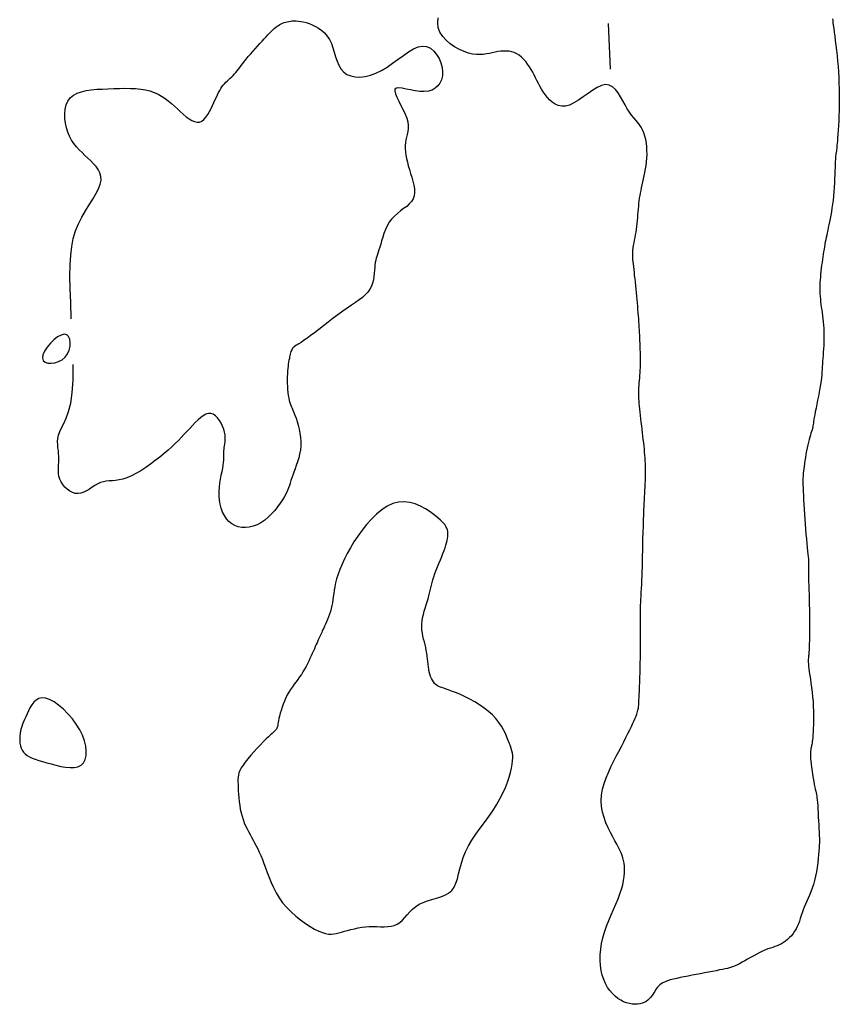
# Model space of a CAD drawing. Header units: millimetres. Extents: x 32690613 to 32693367, y 5343692 to 5344708.
# Tile 363 of 656: x 32692849 to 32692867, y 5343946 to 5343968. Entities that reach past the tile are written whole.
import ezdxf

# ---------------------------------------------------------------- set-up
doc = ezdxf.new("R2010")
doc.units = ezdxf.units.MM
doc.header["$LTSCALE"] = 20
doc.layers.add('02-DGM_HL_493.00', color=102, linetype='Continuous')

msp = doc.modelspace()

# ---------------------------------------------------------------- linework, layer by layer
at = {"layer": '02-DGM_HL_493.00', "elevation": 493, "flags": 128}
for points in [[(32692849.903, 5343961.501), (32692849.89, 5343961.853), (32692849.88, 5343962.163), (32692849.875, 5343962.436), (32692849.878, 5343962.678), (32692849.89, 5343962.892), (32692849.912, 5343963.084), (32692849.946, 5343963.259), (32692849.995, 5343963.422), (32692850.058, 5343963.577), (32692850.133, 5343963.725), (32692850.214, 5343963.865), (32692850.296, 5343963.997), (32692850.374, 5343964.121), (32692850.444, 5343964.237), (32692850.5, 5343964.345), (32692850.539, 5343964.444), (32692850.555, 5343964.535), (32692850.551, 5343964.618), (32692850.53, 5343964.695), (32692850.495, 5343964.766), (32692850.448, 5343964.833), (32692850.392, 5343964.896), (32692850.331, 5343964.957), (32692850.266, 5343965.018), (32692850.201, 5343965.078), (32692850.138, 5343965.139), (32692850.076, 5343965.202), (32692850.017, 5343965.268), (32692849.961, 5343965.339), (32692849.911, 5343965.414), (32692849.866, 5343965.496), (32692849.827, 5343965.584), (32692849.796, 5343965.68), (32692849.774, 5343965.781), (32692849.761, 5343965.885), (32692849.759, 5343965.988), (32692849.769, 5343966.088), (32692849.792, 5343966.181), (32692849.829, 5343966.265), (32692849.881, 5343966.337), (32692849.949, 5343966.395), (32692850.031, 5343966.439), (32692850.125, 5343966.472), (32692850.229, 5343966.496), (32692850.342, 5343966.513), (32692850.46, 5343966.524), (32692850.583, 5343966.531), (32692850.707, 5343966.536), (32692850.832, 5343966.541), (32692850.956, 5343966.544), (32692851.078, 5343966.546), (32692851.197, 5343966.545), (32692851.312, 5343966.539), (32692851.423, 5343966.529), (32692851.528, 5343966.512), (32692851.626, 5343966.488), (32692851.718, 5343966.457), (32692851.802, 5343966.418), (32692851.882, 5343966.374), (32692851.956, 5343966.324), (32692852.027, 5343966.27), (32692852.095, 5343966.214), (32692852.161, 5343966.155), (32692852.226, 5343966.095), (32692852.29, 5343966.035), (32692852.355, 5343965.978), (32692852.418, 5343965.925), (32692852.481, 5343965.879), (32692852.541, 5343965.842), (32692852.6, 5343965.816), (32692852.656, 5343965.804), (32692852.709, 5343965.808), (32692852.759, 5343965.829), (32692852.806, 5343965.865), (32692852.85, 5343965.914), (32692852.891, 5343965.971), (32692852.929, 5343966.036), (32692852.964, 5343966.103), (32692852.996, 5343966.171), (32692853.026, 5343966.237), (32692853.054, 5343966.298), (32692853.08, 5343966.355), (32692853.104, 5343966.406), (32692853.128, 5343966.454), (32692853.152, 5343966.498), (32692853.176, 5343966.539), (32692853.202, 5343966.577), (32692853.228, 5343966.612), (32692853.257, 5343966.646), (32692853.288, 5343966.678), (32692853.32, 5343966.708), (32692853.352, 5343966.739), (32692853.385, 5343966.769), (32692853.417, 5343966.799), (32692853.449, 5343966.829), (32692853.48, 5343966.861), (32692853.509, 5343966.894), (32692853.538, 5343966.929), (32692853.566, 5343966.966), (32692853.595, 5343967.005), (32692853.626, 5343967.047), (32692853.659, 5343967.091), (32692853.694, 5343967.138), (32692853.734, 5343967.188), (32692853.778, 5343967.241), (32692853.825, 5343967.297), (32692853.875, 5343967.354), (32692853.927, 5343967.411), (32692853.978, 5343967.468), (32692854.029, 5343967.524), (32692854.079, 5343967.578), (32692854.125, 5343967.629), (32692854.169, 5343967.675), (32692854.209, 5343967.718), (32692854.246, 5343967.757), (32692854.281, 5343967.793), (32692854.314, 5343967.825), (32692854.345, 5343967.854), (32692854.376, 5343967.88), (32692854.407, 5343967.904), (32692854.437, 5343967.924), (32692854.468, 5343967.943), (32692854.499, 5343967.959), (32692854.531, 5343967.973), (32692854.563, 5343967.985), (32692854.597, 5343967.995), (32692854.631, 5343968.004), (32692854.667, 5343968.011), (32692854.704, 5343968.017), (32692854.742, 5343968.021), (32692854.784, 5343968.023), (32692854.828, 5343968.023), (32692854.875, 5343968.019), (32692854.926, 5343968.011), (32692854.982, 5343968), (32692855.043, 5343967.984), (32692855.109, 5343967.963), (32692855.178, 5343967.936), (32692855.248, 5343967.903), (32692855.319, 5343967.863), (32692855.387, 5343967.815), (32692855.45, 5343967.758), (32692855.508, 5343967.691), (32692855.558, 5343967.615), (32692855.598, 5343967.529), (32692855.632, 5343967.435), (32692855.661, 5343967.337), (32692855.691, 5343967.238), (32692855.722, 5343967.142), (32692855.759, 5343967.052), (32692855.806, 5343966.972), (32692855.863, 5343966.904), (32692855.935, 5343966.852), (32692856.021, 5343966.816), (32692856.117, 5343966.797), (32692856.222, 5343966.793), (32692856.335, 5343966.805), (32692856.453, 5343966.833), (32692856.574, 5343966.877), (32692856.696, 5343966.937), (32692856.818, 5343967.011), (32692856.939, 5343967.095), (32692857.057, 5343967.182), (32692857.173, 5343967.268), (32692857.285, 5343967.346), (32692857.393, 5343967.41), (32692857.496, 5343967.454), (32692857.593, 5343967.472), (32692857.683, 5343967.461), (32692857.765, 5343967.423), (32692857.839, 5343967.363), (32692857.902, 5343967.286), (32692857.954, 5343967.197), (32692857.994, 5343967.101), (32692858.02, 5343967.002), (32692858.032, 5343966.905), (32692858.028, 5343966.816), (32692858.008, 5343966.734), (32692857.975, 5343966.661), (32692857.929, 5343966.599), (32692857.871, 5343966.548), (32692857.801, 5343966.509), (32692857.721, 5343966.484), (32692857.632, 5343966.473), (32692857.534, 5343966.476), (32692857.433, 5343966.49), (32692857.333, 5343966.51), (32692857.237, 5343966.53), (32692857.15, 5343966.548), (32692857.077, 5343966.557), (32692857.022, 5343966.553), (32692856.99, 5343966.531), (32692856.983, 5343966.489), (32692856.998, 5343966.428), (32692857.029, 5343966.352), (32692857.071, 5343966.265), (32692857.12, 5343966.172), (32692857.169, 5343966.076), (32692857.213, 5343965.981), (32692857.248, 5343965.891), (32692857.27, 5343965.809), (32692857.279, 5343965.734), (32692857.278, 5343965.664), (32692857.27, 5343965.6), (32692857.258, 5343965.538), (32692857.244, 5343965.478), (32692857.23, 5343965.418), (32692857.219, 5343965.356), (32692857.214, 5343965.292), (32692857.215, 5343965.225), (32692857.22, 5343965.155), (32692857.23, 5343965.082), (32692857.244, 5343965.007), (32692857.261, 5343964.93), (32692857.282, 5343964.85), (32692857.306, 5343964.767), (32692857.332, 5343964.683), (32692857.358, 5343964.597), (32692857.382, 5343964.512), (32692857.402, 5343964.428), (32692857.415, 5343964.346), (32692857.418, 5343964.268), (32692857.411, 5343964.195), (32692857.39, 5343964.128), (32692857.353, 5343964.068), (32692857.304, 5343964.013), (32692857.246, 5343963.961), (32692857.18, 5343963.911), (32692857.111, 5343963.86), (32692857.042, 5343963.806), (32692856.976, 5343963.749), (32692856.915, 5343963.684), (32692856.862, 5343963.613), (32692856.818, 5343963.535), (32692856.78, 5343963.454), (32692856.748, 5343963.37), (32692856.721, 5343963.288), (32692856.698, 5343963.208), (32692856.677, 5343963.133), (32692856.658, 5343963.066), (32692856.64, 5343963.007), (32692856.623, 5343962.955), (32692856.607, 5343962.909), (32692856.592, 5343962.866), (32692856.579, 5343962.824), (32692856.568, 5343962.781), (32692856.558, 5343962.735), (32692856.551, 5343962.683), (32692856.546, 5343962.626), (32692856.541, 5343962.562), (32692856.536, 5343962.494), (32692856.528, 5343962.424), (32692856.516, 5343962.352), (32692856.498, 5343962.281), (32692856.473, 5343962.211), (32692856.439, 5343962.145), (32692856.394, 5343962.083), (32692856.34, 5343962.025), (32692856.276, 5343961.968), (32692856.204, 5343961.912), (32692856.125, 5343961.855), (32692856.038, 5343961.795), (32692855.945, 5343961.732), (32692855.846, 5343961.663), (32692855.742, 5343961.589), (32692855.636, 5343961.51), (32692855.529, 5343961.428), (32692855.423, 5343961.347), (32692855.321, 5343961.268), (32692855.225, 5343961.194), (32692855.136, 5343961.126), (32692855.057, 5343961.068), (32692854.99, 5343961.021), (32692854.934, 5343960.983), (32692854.887, 5343960.953), (32692854.849, 5343960.93), (32692854.818, 5343960.911), (32692854.793, 5343960.895), (32692854.773, 5343960.88), (32692854.757, 5343960.865), (32692854.743, 5343960.847), (32692854.731, 5343960.828), (32692854.721, 5343960.806), (32692854.712, 5343960.782), (32692854.705, 5343960.756), (32692854.698, 5343960.728), (32692854.691, 5343960.697), (32692854.684, 5343960.664), (32692854.677, 5343960.63), (32692854.669, 5343960.592), (32692854.662, 5343960.552), (32692854.655, 5343960.509), (32692854.648, 5343960.462), (32692854.643, 5343960.411), (32692854.638, 5343960.356), (32692854.634, 5343960.296), (32692854.632, 5343960.231), (32692854.632, 5343960.162), (32692854.633, 5343960.091), (32692854.636, 5343960.02), (32692854.64, 5343959.951), (32692854.646, 5343959.883), (32692854.654, 5343959.82), (32692854.664, 5343959.763), (32692854.675, 5343959.713), (32692854.688, 5343959.667), (32692854.703, 5343959.625), (32692854.719, 5343959.584), (32692854.737, 5343959.543), (32692854.757, 5343959.498), (32692854.778, 5343959.448), (32692854.8, 5343959.39), (32692854.824, 5343959.324), (32692854.848, 5343959.25), (32692854.871, 5343959.17), (32692854.892, 5343959.084), (32692854.909, 5343958.994), (32692854.921, 5343958.902), (32692854.928, 5343958.809), (32692854.927, 5343958.717), (32692854.918, 5343958.626), (32692854.903, 5343958.537), (32692854.882, 5343958.451), (32692854.857, 5343958.368), (32692854.83, 5343958.289), (32692854.803, 5343958.213), (32692854.776, 5343958.142), (32692854.752, 5343958.076), (32692854.731, 5343958.015), (32692854.713, 5343957.958), (32692854.695, 5343957.903), (32692854.677, 5343957.849), (32692854.657, 5343957.794), (32692854.634, 5343957.737), (32692854.605, 5343957.677), (32692854.57, 5343957.61), (32692854.527, 5343957.538), (32692854.476, 5343957.461), (32692854.419, 5343957.382), (32692854.356, 5343957.303), (32692854.288, 5343957.227), (32692854.214, 5343957.155), (32692854.137, 5343957.09), (32692854.056, 5343957.034), (32692853.972, 5343956.99), (32692853.887, 5343956.957), (32692853.801, 5343956.937), (32692853.717, 5343956.927), (32692853.635, 5343956.93), (32692853.556, 5343956.945), (32692853.482, 5343956.971), (32692853.415, 5343957.009), (32692853.354, 5343957.06), (32692853.301, 5343957.12), (32692853.255, 5343957.19), (32692853.217, 5343957.267), (32692853.186, 5343957.351), (32692853.163, 5343957.439), (32692853.148, 5343957.531), (32692853.14, 5343957.624), (32692853.14, 5343957.718), (32692853.147, 5343957.811), (32692853.158, 5343957.902), (32692853.172, 5343957.99), (32692853.188, 5343958.075), (32692853.204, 5343958.154), (32692853.219, 5343958.228), (32692853.231, 5343958.295), (32692853.239, 5343958.354), (32692853.243, 5343958.406), (32692853.245, 5343958.453), (32692853.246, 5343958.495), (32692853.245, 5343958.534), (32692853.245, 5343958.571), (32692853.245, 5343958.607), (32692853.248, 5343958.643), (32692853.253, 5343958.68), (32692853.259, 5343958.72), (32692853.266, 5343958.761), (32692853.272, 5343958.805), (32692853.275, 5343958.853), (32692853.275, 5343958.904), (32692853.27, 5343958.959), (32692853.258, 5343959.019), (32692853.24, 5343959.083), (32692853.214, 5343959.149), (32692853.183, 5343959.214), (32692853.146, 5343959.275), (32692853.105, 5343959.329), (32692853.059, 5343959.374), (32692853.01, 5343959.407), (32692852.959, 5343959.424), (32692852.905, 5343959.424), (32692852.85, 5343959.407), (32692852.794, 5343959.377), (32692852.736, 5343959.335), (32692852.678, 5343959.285), (32692852.619, 5343959.227), (32692852.559, 5343959.165), (32692852.499, 5343959.1), (32692852.439, 5343959.035), (32692852.378, 5343958.97), (32692852.315, 5343958.904), (32692852.249, 5343958.837), (32692852.179, 5343958.768), (32692852.104, 5343958.698), (32692852.024, 5343958.625), (32692851.937, 5343958.55), (32692851.842, 5343958.472), (32692851.742, 5343958.394), (32692851.638, 5343958.317), (32692851.532, 5343958.242), (32692851.425, 5343958.173), (32692851.32, 5343958.112), (32692851.219, 5343958.059), (32692851.123, 5343958.018), (32692851.034, 5343957.989), (32692850.952, 5343957.971), (32692850.875, 5343957.96), (32692850.803, 5343957.953), (32692850.734, 5343957.948), (32692850.669, 5343957.942), (32692850.606, 5343957.93), (32692850.544, 5343957.912), (32692850.482, 5343957.884), (32692850.421, 5343957.849), (32692850.36, 5343957.81), (32692850.299, 5343957.77), (32692850.238, 5343957.733), (32692850.177, 5343957.702), (32692850.115, 5343957.68), (32692850.053, 5343957.67), (32692849.99, 5343957.675), (32692849.929, 5343957.694), (32692849.869, 5343957.725), (32692849.813, 5343957.765), (32692849.762, 5343957.814), (32692849.717, 5343957.868), (32692849.679, 5343957.927), (32692849.651, 5343957.988), (32692849.633, 5343958.05), (32692849.623, 5343958.112), (32692849.62, 5343958.175), (32692849.621, 5343958.237), (32692849.624, 5343958.3), (32692849.629, 5343958.363), (32692849.632, 5343958.425), (32692849.632, 5343958.488), (32692849.627, 5343958.55), (32692849.62, 5343958.613), (32692849.612, 5343958.677), (32692849.606, 5343958.742), (32692849.605, 5343958.81), (32692849.611, 5343958.88), (32692849.625, 5343958.953), (32692849.652, 5343959.031), (32692849.692, 5343959.114), (32692849.741, 5343959.209), (32692849.793, 5343959.326), (32692849.845, 5343959.471), (32692849.891, 5343959.653), (32692849.926, 5343959.88), (32692849.945, 5343960.16), (32692849.942, 5343960.501)], [(32692866.568, 5343968.071), (32692866.572, 5343968.029), (32692866.578, 5343967.982), (32692866.585, 5343967.926), (32692866.594, 5343967.857), (32692866.605, 5343967.778), (32692866.617, 5343967.689), (32692866.63, 5343967.591), (32692866.643, 5343967.486), (32692866.656, 5343967.376), (32692866.668, 5343967.261), (32692866.68, 5343967.144), (32692866.689, 5343967.024), (32692866.698, 5343966.904), (32692866.705, 5343966.783), (32692866.71, 5343966.661), (32692866.714, 5343966.539), (32692866.716, 5343966.418), (32692866.717, 5343966.297), (32692866.716, 5343966.178), (32692866.714, 5343966.06), (32692866.71, 5343965.945), (32692866.705, 5343965.835), (32692866.699, 5343965.73), (32692866.693, 5343965.632), (32692866.686, 5343965.543), (32692866.68, 5343965.463), (32692866.675, 5343965.394), (32692866.67, 5343965.337), (32692866.666, 5343965.291), (32692866.663, 5343965.254), (32692866.66, 5343965.225), (32692866.658, 5343965.201), (32692866.655, 5343965.182), (32692866.653, 5343965.165), (32692866.65, 5343965.148), (32692866.647, 5343965.131), (32692866.644, 5343965.112), (32692866.641, 5343965.089), (32692866.637, 5343965.062), (32692866.634, 5343965.03), (32692866.631, 5343964.99), (32692866.628, 5343964.942), (32692866.625, 5343964.884), (32692866.623, 5343964.816), (32692866.62, 5343964.74), (32692866.618, 5343964.656), (32692866.615, 5343964.566), (32692866.611, 5343964.473), (32692866.606, 5343964.378), (32692866.599, 5343964.282), (32692866.591, 5343964.188), (32692866.581, 5343964.096), (32692866.57, 5343964.008), (32692866.557, 5343963.923), (32692866.543, 5343963.842), (32692866.529, 5343963.765), (32692866.515, 5343963.691), (32692866.501, 5343963.622), (32692866.487, 5343963.556), (32692866.474, 5343963.495), (32692866.463, 5343963.438), (32692866.451, 5343963.384), (32692866.441, 5343963.332), (32692866.431, 5343963.281), (32692866.421, 5343963.231), (32692866.411, 5343963.181), (32692866.402, 5343963.13), (32692866.393, 5343963.077), (32692866.383, 5343963.024), (32692866.374, 5343962.968), (32692866.365, 5343962.912), (32692866.356, 5343962.853), (32692866.347, 5343962.794), (32692866.339, 5343962.733), (32692866.331, 5343962.671), (32692866.323, 5343962.607), (32692866.315, 5343962.543), (32692866.308, 5343962.478), (32692866.302, 5343962.413), (32692866.297, 5343962.349), (32692866.294, 5343962.285), (32692866.291, 5343962.222), (32692866.29, 5343962.161), (32692866.291, 5343962.102), (32692866.294, 5343962.044), (32692866.298, 5343961.987), (32692866.303, 5343961.93), (32692866.309, 5343961.873), (32692866.316, 5343961.815), (32692866.323, 5343961.756), (32692866.332, 5343961.695), (32692866.34, 5343961.631), (32692866.349, 5343961.566), (32692866.357, 5343961.498), (32692866.364, 5343961.429), (32692866.371, 5343961.358), (32692866.377, 5343961.286), (32692866.38, 5343961.212), (32692866.382, 5343961.138), (32692866.382, 5343961.064), (32692866.38, 5343960.989), (32692866.377, 5343960.915), (32692866.372, 5343960.842), (32692866.367, 5343960.77), (32692866.362, 5343960.7), (32692866.357, 5343960.632), (32692866.352, 5343960.568), (32692866.348, 5343960.507), (32692866.345, 5343960.448), (32692866.341, 5343960.39), (32692866.337, 5343960.331), (32692866.332, 5343960.27), (32692866.326, 5343960.206), (32692866.317, 5343960.137), (32692866.306, 5343960.062), (32692866.292, 5343959.98), (32692866.277, 5343959.893), (32692866.259, 5343959.804), (32692866.241, 5343959.714), (32692866.224, 5343959.626), (32692866.207, 5343959.542), (32692866.191, 5343959.465), (32692866.178, 5343959.396), (32692866.168, 5343959.339), (32692866.16, 5343959.291), (32692866.154, 5343959.25), (32692866.149, 5343959.216), (32692866.145, 5343959.185), (32692866.14, 5343959.157), (32692866.135, 5343959.129), (32692866.128, 5343959.101), (32692866.12, 5343959.069), (32692866.109, 5343959.034), (32692866.097, 5343958.995), (32692866.084, 5343958.953), (32692866.07, 5343958.906), (32692866.056, 5343958.855), (32692866.041, 5343958.8), (32692866.027, 5343958.739), (32692866.013, 5343958.674), (32692866, 5343958.605), (32692865.988, 5343958.534), (32692865.976, 5343958.463), (32692865.965, 5343958.394), (32692865.956, 5343958.328), (32692865.947, 5343958.267), (32692865.94, 5343958.212), (32692865.934, 5343958.166), (32692865.929, 5343958.125), (32692865.926, 5343958.087), (32692865.923, 5343958.05), (32692865.922, 5343958.012), (32692865.921, 5343957.97), (32692865.921, 5343957.922), (32692865.922, 5343957.865), (32692865.924, 5343957.797), (32692865.926, 5343957.719), (32692865.93, 5343957.632), (32692865.934, 5343957.538), (32692865.939, 5343957.438), (32692865.945, 5343957.333), (32692865.952, 5343957.224), (32692865.959, 5343957.114), (32692865.968, 5343957.002), (32692865.978, 5343956.891), (32692865.988, 5343956.783), (32692865.998, 5343956.679), (32692866.007, 5343956.581), (32692866.016, 5343956.491), (32692866.024, 5343956.411), (32692866.031, 5343956.342), (32692866.036, 5343956.287), (32692866.04, 5343956.242), (32692866.043, 5343956.208), (32692866.044, 5343956.181), (32692866.045, 5343956.161), (32692866.045, 5343956.146), (32692866.045, 5343956.134), (32692866.044, 5343956.123), (32692866.043, 5343956.112), (32692866.042, 5343956.099), (32692866.041, 5343956.083), (32692866.04, 5343956.062), (32692866.04, 5343956.034), (32692866.04, 5343955.998), (32692866.04, 5343955.953), (32692866.042, 5343955.896), (32692866.043, 5343955.828), (32692866.046, 5343955.748), (32692866.049, 5343955.659), (32692866.052, 5343955.563), (32692866.055, 5343955.461), (32692866.057, 5343955.354), (32692866.06, 5343955.244), (32692866.062, 5343955.134), (32692866.063, 5343955.024), (32692866.064, 5343954.915), (32692866.065, 5343954.811), (32692866.064, 5343954.711), (32692866.064, 5343954.617), (32692866.063, 5343954.53), (32692866.062, 5343954.452), (32692866.06, 5343954.384), (32692866.059, 5343954.326), (32692866.057, 5343954.279), (32692866.055, 5343954.24), (32692866.053, 5343954.208), (32692866.051, 5343954.181), (32692866.049, 5343954.158), (32692866.047, 5343954.137), (32692866.045, 5343954.117), (32692866.042, 5343954.096), (32692866.04, 5343954.073), (32692866.038, 5343954.047), (32692866.038, 5343954.017), (32692866.038, 5343953.982), (32692866.041, 5343953.94), (32692866.045, 5343953.891), (32692866.052, 5343953.834), (32692866.061, 5343953.767), (32692866.072, 5343953.691), (32692866.084, 5343953.608), (32692866.097, 5343953.519), (32692866.11, 5343953.424), (32692866.122, 5343953.325), (32692866.133, 5343953.223), (32692866.142, 5343953.119), (32692866.148, 5343953.014), (32692866.152, 5343952.91), (32692866.153, 5343952.808), (32692866.153, 5343952.709), (32692866.151, 5343952.616), (32692866.148, 5343952.53), (32692866.145, 5343952.451), (32692866.14, 5343952.383), (32692866.136, 5343952.326), (32692866.131, 5343952.279), (32692866.126, 5343952.239), (32692866.121, 5343952.207), (32692866.116, 5343952.179), (32692866.111, 5343952.155), (32692866.106, 5343952.133), (32692866.102, 5343952.111), (32692866.097, 5343952.088), (32692866.093, 5343952.062), (32692866.09, 5343952.034), (32692866.087, 5343952.001), (32692866.086, 5343951.963), (32692866.087, 5343951.919), (32692866.09, 5343951.869), (32692866.095, 5343951.811), (32692866.102, 5343951.744), (32692866.111, 5343951.672), (32692866.122, 5343951.596), (32692866.133, 5343951.519), (32692866.146, 5343951.442), (32692866.158, 5343951.369), (32692866.17, 5343951.303), (32692866.182, 5343951.244), (32692866.192, 5343951.196), (32692866.201, 5343951.155), (32692866.209, 5343951.119), (32692866.216, 5343951.085), (32692866.222, 5343951.05), (32692866.228, 5343951.011), (32692866.234, 5343950.964), (32692866.239, 5343950.908), (32692866.244, 5343950.84), (32692866.249, 5343950.762), (32692866.253, 5343950.677), (32692866.258, 5343950.589), (32692866.262, 5343950.502), (32692866.266, 5343950.417), (32692866.269, 5343950.34), (32692866.273, 5343950.272), (32692866.276, 5343950.216), (32692866.278, 5343950.171), (32692866.28, 5343950.131), (32692866.281, 5343950.095), (32692866.281, 5343950.059), (32692866.281, 5343950.02), (32692866.279, 5343949.973), (32692866.275, 5343949.917), (32692866.27, 5343949.848), (32692866.264, 5343949.768), (32692866.255, 5343949.679), (32692866.245, 5343949.585), (32692866.232, 5343949.487), (32692866.216, 5343949.388), (32692866.197, 5343949.291), (32692866.176, 5343949.198), (32692866.151, 5343949.111), (32692866.123, 5343949.03), (32692866.094, 5343948.953), (32692866.064, 5343948.881), (32692866.034, 5343948.812), (32692866.004, 5343948.746), (32692865.976, 5343948.681), (32692865.95, 5343948.617), (32692865.926, 5343948.554), (32692865.905, 5343948.491), (32692865.884, 5343948.429), (32692865.864, 5343948.367), (32692865.844, 5343948.307), (32692865.822, 5343948.249), (32692865.798, 5343948.192), (32692865.77, 5343948.138), (32692865.739, 5343948.086), (32692865.705, 5343948.036), (32692865.667, 5343947.99), (32692865.627, 5343947.947), (32692865.584, 5343947.908), (32692865.54, 5343947.872), (32692865.495, 5343947.84), (32692865.449, 5343947.812), (32692865.403, 5343947.789), (32692865.357, 5343947.769), (32692865.309, 5343947.752), (32692865.26, 5343947.735), (32692865.208, 5343947.718), (32692865.155, 5343947.699), (32692865.098, 5343947.678), (32692865.039, 5343947.653), (32692864.976, 5343947.623), (32692864.91, 5343947.589), (32692864.843, 5343947.552), (32692864.776, 5343947.515), (32692864.711, 5343947.477), (32692864.648, 5343947.441), (32692864.588, 5343947.407), (32692864.534, 5343947.377), (32692864.485, 5343947.352), (32692864.44, 5343947.331), (32692864.398, 5343947.314), (32692864.357, 5343947.3), (32692864.314, 5343947.287), (32692864.268, 5343947.275), (32692864.217, 5343947.264), (32692864.159, 5343947.252), (32692864.093, 5343947.239), (32692864.019, 5343947.224), (32692863.939, 5343947.208), (32692863.854, 5343947.192), (32692863.766, 5343947.175), (32692863.676, 5343947.158), (32692863.585, 5343947.14), (32692863.494, 5343947.123), (32692863.405, 5343947.106), (32692863.319, 5343947.089), (32692863.236, 5343947.073), (32692863.157, 5343947.055), (32692863.084, 5343947.038), (32692863.016, 5343947.02), (32692862.955, 5343947.001), (32692862.902, 5343946.98), (32692862.857, 5343946.959), (32692862.819, 5343946.937), (32692862.787, 5343946.913), (32692862.76, 5343946.887), (32692862.737, 5343946.861), (32692862.716, 5343946.832), (32692862.696, 5343946.803), (32692862.677, 5343946.771), (32692862.657, 5343946.739), (32692862.635, 5343946.705), (32692862.611, 5343946.672), (32692862.585, 5343946.639), (32692862.556, 5343946.607), (32692862.524, 5343946.578), (32692862.488, 5343946.552), (32692862.447, 5343946.529), (32692862.402, 5343946.511), (32692862.352, 5343946.498), (32692862.299, 5343946.49), (32692862.242, 5343946.488), (32692862.183, 5343946.492), (32692862.122, 5343946.502), (32692862.06, 5343946.52), (32692861.996, 5343946.545), (32692861.933, 5343946.577), (32692861.87, 5343946.618), (32692861.808, 5343946.666), (32692861.75, 5343946.723), (32692861.694, 5343946.787), (32692861.644, 5343946.859), (32692861.599, 5343946.94), (32692861.56, 5343947.028), (32692861.529, 5343947.124), (32692861.506, 5343947.228), (32692861.491, 5343947.338), (32692861.483, 5343947.453), (32692861.485, 5343947.572), (32692861.495, 5343947.694), (32692861.513, 5343947.819), (32692861.541, 5343947.945), (32692861.578, 5343948.071), (32692861.622, 5343948.197), (32692861.671, 5343948.322), (32692861.723, 5343948.445), (32692861.776, 5343948.566), (32692861.827, 5343948.683), (32692861.874, 5343948.796), (32692861.915, 5343948.904), (32692861.949, 5343949.007), (32692861.975, 5343949.105), (32692861.994, 5343949.197), (32692862.007, 5343949.283), (32692862.014, 5343949.364), (32692862.015, 5343949.44), (32692862.013, 5343949.51), (32692862.006, 5343949.575), (32692861.995, 5343949.635), (32692861.981, 5343949.692), (32692861.963, 5343949.747), (32692861.941, 5343949.802), (32692861.914, 5343949.86), (32692861.882, 5343949.922), (32692861.845, 5343949.991), (32692861.803, 5343950.068), (32692861.756, 5343950.154), (32692861.706, 5343950.25), (32692861.656, 5343950.353), (32692861.608, 5343950.463), (32692861.567, 5343950.579), (32692861.533, 5343950.698), (32692861.511, 5343950.821), (32692861.503, 5343950.946), (32692861.51, 5343951.071), (32692861.532, 5343951.196), (32692861.566, 5343951.321), (32692861.61, 5343951.445), (32692861.661, 5343951.567), (32692861.717, 5343951.687), (32692861.775, 5343951.804), (32692861.834, 5343951.918), (32692861.891, 5343952.027), (32692861.946, 5343952.132), (32692861.998, 5343952.232), (32692862.046, 5343952.327), (32692862.091, 5343952.416), (32692862.132, 5343952.498), (32692862.169, 5343952.573), (32692862.2, 5343952.641), (32692862.227, 5343952.7), (32692862.249, 5343952.753), (32692862.268, 5343952.799), (32692862.282, 5343952.839), (32692862.293, 5343952.873), (32692862.302, 5343952.903), (32692862.309, 5343952.929), (32692862.314, 5343952.952), (32692862.318, 5343952.972), (32692862.322, 5343952.991), (32692862.324, 5343953.012), (32692862.326, 5343953.037), (32692862.328, 5343953.066), (32692862.33, 5343953.102), (32692862.332, 5343953.148), (32692862.335, 5343953.204), (32692862.337, 5343953.273), (32692862.341, 5343953.353), (32692862.344, 5343953.442), (32692862.348, 5343953.539), (32692862.351, 5343953.641), (32692862.354, 5343953.747), (32692862.357, 5343953.855), (32692862.36, 5343953.964), (32692862.362, 5343954.07), (32692862.364, 5343954.174), (32692862.365, 5343954.275), (32692862.366, 5343954.371), (32692862.366, 5343954.461), (32692862.367, 5343954.544), (32692862.367, 5343954.62), (32692862.367, 5343954.687), (32692862.367, 5343954.745), (32692862.367, 5343954.795), (32692862.367, 5343954.837), (32692862.367, 5343954.873), (32692862.367, 5343954.905), (32692862.367, 5343954.933), (32692862.366, 5343954.959), (32692862.366, 5343954.984), (32692862.365, 5343955.008), (32692862.365, 5343955.034), (32692862.364, 5343955.063), (32692862.364, 5343955.095), (32692862.365, 5343955.132), (32692862.366, 5343955.175), (32692862.367, 5343955.225), (32692862.37, 5343955.283), (32692862.373, 5343955.35), (32692862.377, 5343955.425), (32692862.382, 5343955.507), (32692862.387, 5343955.594), (32692862.392, 5343955.685), (32692862.396, 5343955.778), (32692862.401, 5343955.872), (32692862.404, 5343955.966), (32692862.407, 5343956.058), (32692862.409, 5343956.149), (32692862.411, 5343956.236), (32692862.412, 5343956.32), (32692862.413, 5343956.4), (32692862.414, 5343956.476), (32692862.415, 5343956.546), (32692862.416, 5343956.612), (32692862.417, 5343956.672), (32692862.419, 5343956.726), (32692862.421, 5343956.777), (32692862.423, 5343956.824), (32692862.426, 5343956.868), (32692862.428, 5343956.911), (32692862.43, 5343956.953), (32692862.431, 5343956.995), (32692862.432, 5343957.037), (32692862.434, 5343957.081), (32692862.434, 5343957.126), (32692862.435, 5343957.174), (32692862.437, 5343957.224), (32692862.438, 5343957.277), (32692862.44, 5343957.333), (32692862.442, 5343957.394), (32692862.445, 5343957.458), (32692862.449, 5343957.527), (32692862.453, 5343957.597), (32692862.457, 5343957.67), (32692862.461, 5343957.743), (32692862.465, 5343957.815), (32692862.468, 5343957.887), (32692862.471, 5343957.956), (32692862.473, 5343958.023), (32692862.475, 5343958.087), (32692862.475, 5343958.149), (32692862.475, 5343958.209), (32692862.474, 5343958.27), (32692862.473, 5343958.33), (32692862.47, 5343958.39), (32692862.466, 5343958.452), (32692862.461, 5343958.515), (32692862.456, 5343958.58), (32692862.449, 5343958.646), (32692862.442, 5343958.715), (32692862.435, 5343958.784), (32692862.426, 5343958.856), (32692862.418, 5343958.929), (32692862.409, 5343959.003), (32692862.4, 5343959.079), (32692862.391, 5343959.155), (32692862.382, 5343959.232), (32692862.373, 5343959.308), (32692862.365, 5343959.382), (32692862.357, 5343959.453), (32692862.35, 5343959.522), (32692862.344, 5343959.586), (32692862.339, 5343959.646), (32692862.335, 5343959.703), (32692862.331, 5343959.755), (32692862.329, 5343959.806), (32692862.328, 5343959.854), (32692862.328, 5343959.902), (32692862.329, 5343959.949), (32692862.331, 5343959.997), (32692862.335, 5343960.046), (32692862.339, 5343960.096), (32692862.343, 5343960.148), (32692862.348, 5343960.201), (32692862.353, 5343960.256), (32692862.357, 5343960.313), (32692862.36, 5343960.372), (32692862.363, 5343960.434), (32692862.365, 5343960.497), (32692862.365, 5343960.563), (32692862.365, 5343960.63), (32692862.364, 5343960.697), (32692862.362, 5343960.764), (32692862.36, 5343960.831), (32692862.357, 5343960.897), (32692862.355, 5343960.96), (32692862.352, 5343961.021), (32692862.35, 5343961.081), (32692862.348, 5343961.139), (32692862.345, 5343961.197), (32692862.342, 5343961.254), (32692862.339, 5343961.313), (32692862.335, 5343961.372), (32692862.331, 5343961.433), (32692862.326, 5343961.497), (32692862.321, 5343961.563), (32692862.315, 5343961.631), (32692862.309, 5343961.7), (32692862.303, 5343961.772), (32692862.296, 5343961.845), (32692862.289, 5343961.92), (32692862.282, 5343961.996), (32692862.274, 5343962.073), (32692862.267, 5343962.15), (32692862.26, 5343962.226), (32692862.252, 5343962.302), (32692862.245, 5343962.376), (32692862.237, 5343962.448), (32692862.23, 5343962.516), (32692862.223, 5343962.581), (32692862.216, 5343962.641), (32692862.21, 5343962.697), (32692862.204, 5343962.75), (32692862.2, 5343962.801), (32692862.197, 5343962.851), (32692862.196, 5343962.9), (32692862.197, 5343962.95), (32692862.2, 5343963), (32692862.206, 5343963.052), (32692862.215, 5343963.106), (32692862.225, 5343963.161), (32692862.236, 5343963.218), (32692862.247, 5343963.277), (32692862.259, 5343963.336), (32692862.27, 5343963.397), (32692862.28, 5343963.46), (32692862.288, 5343963.523), (32692862.295, 5343963.587), (32692862.301, 5343963.652), (32692862.306, 5343963.716), (32692862.31, 5343963.78), (32692862.315, 5343963.844), (32692862.319, 5343963.906), (32692862.325, 5343963.966), (32692862.331, 5343964.025), (32692862.338, 5343964.083), (32692862.346, 5343964.139), (32692862.355, 5343964.196), (32692862.365, 5343964.253), (32692862.376, 5343964.311), (32692862.388, 5343964.37), (32692862.402, 5343964.432), (32692862.417, 5343964.497), (32692862.433, 5343964.564), (32692862.448, 5343964.633), (32692862.463, 5343964.706), (32692862.477, 5343964.78), (32692862.489, 5343964.857), (32692862.499, 5343964.936), (32692862.505, 5343965.016), (32692862.508, 5343965.099), (32692862.507, 5343965.182), (32692862.502, 5343965.265), (32692862.493, 5343965.346), (32692862.479, 5343965.425), (32692862.461, 5343965.5), (32692862.439, 5343965.57), (32692862.411, 5343965.635), (32692862.379, 5343965.693), (32692862.343, 5343965.747), (32692862.303, 5343965.798), (32692862.261, 5343965.85), (32692862.216, 5343965.903), (32692862.169, 5343965.961), (32692862.122, 5343966.025), (32692862.074, 5343966.098), (32692862.026, 5343966.182), (32692861.978, 5343966.271), (32692861.927, 5343966.36), (32692861.873, 5343966.445), (32692861.815, 5343966.519), (32692861.751, 5343966.578), (32692861.68, 5343966.616), (32692861.601, 5343966.628), (32692861.513, 5343966.61), (32692861.419, 5343966.567), (32692861.319, 5343966.507), (32692861.216, 5343966.436), (32692861.111, 5343966.36), (32692861.008, 5343966.288), (32692860.908, 5343966.226), (32692860.812, 5343966.18), (32692860.723, 5343966.157), (32692860.641, 5343966.154), (32692860.565, 5343966.169), (32692860.495, 5343966.199), (32692860.432, 5343966.241), (32692860.374, 5343966.292), (32692860.322, 5343966.349), (32692860.275, 5343966.409), (32692860.233, 5343966.47), (32692860.196, 5343966.531), (32692860.162, 5343966.593), (32692860.13, 5343966.654), (32692860.099, 5343966.715), (32692860.069, 5343966.777), (32692860.038, 5343966.838), (32692860.006, 5343966.899), (32692859.971, 5343966.96), (32692859.933, 5343967.02), (32692859.893, 5343967.078), (32692859.851, 5343967.133), (32692859.806, 5343967.184), (32692859.758, 5343967.23), (32692859.708, 5343967.27), (32692859.656, 5343967.303), (32692859.602, 5343967.328), (32692859.546, 5343967.346), (32692859.488, 5343967.358), (32692859.428, 5343967.363), (32692859.368, 5343967.363), (32692859.306, 5343967.359), (32692859.244, 5343967.351), (32692859.182, 5343967.34), (32692859.12, 5343967.326), (32692859.057, 5343967.311), (32692858.992, 5343967.298), (32692858.924, 5343967.288), (32692858.851, 5343967.283), (32692858.774, 5343967.285), (32692858.69, 5343967.295), (32692858.599, 5343967.317), (32692858.501, 5343967.351), (32692858.399, 5343967.396), (32692858.296, 5343967.453), (32692858.199, 5343967.52), (32692858.11, 5343967.597), (32692858.034, 5343967.682), (32692857.975, 5343967.775), (32692857.938, 5343967.875), (32692857.925, 5343967.981), (32692857.934, 5343968.092)], [(32692861.66, 5343967.965), (32692861.699, 5343966.965)]]:
    msp.add_lwpolyline(points, dxfattribs=at)
for points in [[(32692849.75, 5343961.161), (32692849.681, 5343961.144), (32692849.603, 5343961.101), (32692849.523, 5343961.038), (32692849.445, 5343960.962), (32692849.375, 5343960.878), (32692849.318, 5343960.792), (32692849.281, 5343960.712), (32692849.27, 5343960.642), (32692849.286, 5343960.588), (32692849.328, 5343960.55), (32692849.388, 5343960.529), (32692849.462, 5343960.524), (32692849.542, 5343960.535), (32692849.625, 5343960.562), (32692849.702, 5343960.604), (32692849.769, 5343960.661), (32692849.821, 5343960.733), (32692849.857, 5343960.813), (32692849.877, 5343960.897), (32692849.882, 5343960.979), (32692849.871, 5343961.052), (32692849.845, 5343961.11), (32692849.805, 5343961.149)], [(32692857.576, 5343954.812), (32692857.582, 5343954.882), (32692857.595, 5343954.952), (32692857.611, 5343955.024), (32692857.631, 5343955.095), (32692857.652, 5343955.166), (32692857.674, 5343955.235), (32692857.696, 5343955.303), (32692857.715, 5343955.368), (32692857.732, 5343955.429), (32692857.747, 5343955.489), (32692857.761, 5343955.547), (32692857.774, 5343955.605), (32692857.788, 5343955.663), (32692857.803, 5343955.723), (32692857.82, 5343955.785), (32692857.841, 5343955.851), (32692857.865, 5343955.92), (32692857.892, 5343955.993), (32692857.922, 5343956.068), (32692857.952, 5343956.143), (32692857.983, 5343956.218), (32692858.013, 5343956.291), (32692858.041, 5343956.361), (32692858.066, 5343956.427), (32692858.088, 5343956.487), (32692858.106, 5343956.543), (32692858.121, 5343956.595), (32692858.132, 5343956.643), (32692858.14, 5343956.687), (32692858.146, 5343956.729), (32692858.148, 5343956.768), (32692858.148, 5343956.805), (32692858.145, 5343956.841), (32692858.138, 5343956.877), (32692858.126, 5343956.913), (32692858.106, 5343956.951), (32692858.078, 5343956.992), (32692858.04, 5343957.037), (32692857.99, 5343957.088), (32692857.927, 5343957.144), (32692857.85, 5343957.207), (32692857.76, 5343957.272), (32692857.659, 5343957.337), (32692857.55, 5343957.395), (32692857.434, 5343957.444), (32692857.314, 5343957.478), (32692857.19, 5343957.493), (32692857.065, 5343957.486), (32692856.942, 5343957.452), (32692856.82, 5343957.395), (32692856.701, 5343957.317), (32692856.586, 5343957.222), (32692856.475, 5343957.114), (32692856.369, 5343956.995), (32692856.27, 5343956.87), (32692856.177, 5343956.742), (32692856.092, 5343956.614), (32692856.015, 5343956.487), (32692855.946, 5343956.362), (32692855.884, 5343956.241), (32692855.83, 5343956.123), (32692855.783, 5343956.011), (32692855.745, 5343955.905), (32692855.713, 5343955.807), (32692855.689, 5343955.715), (32692855.671, 5343955.632), (32692855.658, 5343955.554), (32692855.648, 5343955.481), (32692855.639, 5343955.412), (32692855.632, 5343955.346), (32692855.623, 5343955.282), (32692855.611, 5343955.219), (32692855.596, 5343955.156), (32692855.578, 5343955.093), (32692855.558, 5343955.032), (32692855.536, 5343954.973), (32692855.513, 5343954.916), (32692855.49, 5343954.862), (32692855.468, 5343954.813), (32692855.448, 5343954.768), (32692855.43, 5343954.728), (32692855.414, 5343954.692), (32692855.399, 5343954.66), (32692855.386, 5343954.63), (32692855.373, 5343954.601), (32692855.36, 5343954.573), (32692855.347, 5343954.544), (32692855.333, 5343954.513), (32692855.318, 5343954.48), (32692855.302, 5343954.444), (32692855.284, 5343954.405), (32692855.266, 5343954.364), (32692855.246, 5343954.321), (32692855.225, 5343954.274), (32692855.203, 5343954.225), (32692855.179, 5343954.173), (32692855.155, 5343954.119), (32692855.129, 5343954.063), (32692855.102, 5343954.005), (32692855.073, 5343953.946), (32692855.042, 5343953.887), (32692855.01, 5343953.828), (32692854.976, 5343953.769), (32692854.94, 5343953.712), (32692854.902, 5343953.657), (32692854.863, 5343953.603), (32692854.823, 5343953.549), (32692854.783, 5343953.495), (32692854.743, 5343953.44), (32692854.704, 5343953.383), (32692854.666, 5343953.324), (32692854.631, 5343953.262), (32692854.599, 5343953.197), (32692854.569, 5343953.129), (32692854.542, 5343953.06), (32692854.518, 5343952.991), (32692854.496, 5343952.924), (32692854.478, 5343952.861), (32692854.462, 5343952.801), (32692854.45, 5343952.748), (32692854.44, 5343952.701), (32692854.433, 5343952.662), (32692854.427, 5343952.627), (32692854.422, 5343952.598), (32692854.417, 5343952.573), (32692854.411, 5343952.552), (32692854.405, 5343952.533), (32692854.396, 5343952.516), (32692854.385, 5343952.501), (32692854.37, 5343952.485), (32692854.352, 5343952.467), (32692854.328, 5343952.446), (32692854.298, 5343952.42), (32692854.262, 5343952.388), (32692854.219, 5343952.348), (32692854.168, 5343952.299), (32692854.109, 5343952.24), (32692854.044, 5343952.172), (32692853.975, 5343952.099), (32692853.905, 5343952.021), (32692853.836, 5343951.943), (32692853.771, 5343951.865), (32692853.712, 5343951.791), (32692853.663, 5343951.723), (32692853.624, 5343951.663), (32692853.595, 5343951.609), (32692853.575, 5343951.559), (32692853.562, 5343951.511), (32692853.554, 5343951.463), (32692853.552, 5343951.414), (32692853.552, 5343951.361), (32692853.554, 5343951.302), (32692853.557, 5343951.236), (32692853.56, 5343951.164), (32692853.565, 5343951.086), (32692853.571, 5343951.006), (32692853.579, 5343950.923), (32692853.59, 5343950.84), (32692853.603, 5343950.758), (32692853.62, 5343950.679), (32692853.641, 5343950.604), (32692853.664, 5343950.532), (32692853.691, 5343950.463), (32692853.72, 5343950.396), (32692853.751, 5343950.332), (32692853.783, 5343950.269), (32692853.816, 5343950.207), (32692853.849, 5343950.146), (32692853.883, 5343950.085), (32692853.917, 5343950.022), (32692853.951, 5343949.958), (32692853.985, 5343949.891), (32692854.019, 5343949.82), (32692854.053, 5343949.744), (32692854.087, 5343949.662), (32692854.122, 5343949.573), (32692854.157, 5343949.477), (32692854.194, 5343949.374), (32692854.234, 5343949.267), (32692854.279, 5343949.157), (32692854.33, 5343949.045), (32692854.388, 5343948.932), (32692854.454, 5343948.821), (32692854.531, 5343948.713), (32692854.619, 5343948.609), (32692854.715, 5343948.511), (32692854.817, 5343948.419), (32692854.923, 5343948.334), (32692855.029, 5343948.258), (32692855.132, 5343948.191), (32692855.23, 5343948.135), (32692855.32, 5343948.091), (32692855.4, 5343948.059), (32692855.47, 5343948.037), (32692855.534, 5343948.026), (32692855.593, 5343948.023), (32692855.65, 5343948.028), (32692855.705, 5343948.037), (32692855.761, 5343948.052), (32692855.821, 5343948.069), (32692855.885, 5343948.087), (32692855.954, 5343948.107), (32692856.027, 5343948.126), (32692856.103, 5343948.144), (32692856.182, 5343948.16), (32692856.263, 5343948.174), (32692856.345, 5343948.184), (32692856.428, 5343948.19), (32692856.511, 5343948.191), (32692856.594, 5343948.189), (32692856.675, 5343948.186), (32692856.755, 5343948.185), (32692856.831, 5343948.188), (32692856.904, 5343948.197), (32692856.973, 5343948.214), (32692857.037, 5343948.241), (32692857.096, 5343948.281), (32692857.151, 5343948.33), (32692857.205, 5343948.387), (32692857.259, 5343948.448), (32692857.315, 5343948.51), (32692857.376, 5343948.571), (32692857.444, 5343948.628), (32692857.521, 5343948.677), (32692857.607, 5343948.718), (32692857.701, 5343948.751), (32692857.799, 5343948.781), (32692857.898, 5343948.81), (32692857.994, 5343948.842), (32692858.084, 5343948.879), (32692858.164, 5343948.925), (32692858.232, 5343948.983), (32692858.284, 5343949.055), (32692858.324, 5343949.14), (32692858.357, 5343949.237), (32692858.384, 5343949.343), (32692858.412, 5343949.457), (32692858.443, 5343949.578), (32692858.482, 5343949.702), (32692858.532, 5343949.829), (32692858.597, 5343949.956), (32692858.674, 5343950.084), (32692858.76, 5343950.213), (32692858.853, 5343950.342), (32692858.947, 5343950.47), (32692859.041, 5343950.599), (32692859.132, 5343950.728), (32692859.215, 5343950.856), (32692859.288, 5343950.984), (32692859.351, 5343951.11), (32692859.406, 5343951.232), (32692859.451, 5343951.35), (32692859.488, 5343951.462), (32692859.517, 5343951.566), (32692859.54, 5343951.661), (32692859.555, 5343951.745), (32692859.565, 5343951.818), (32692859.569, 5343951.882), (32692859.568, 5343951.938), (32692859.561, 5343951.99), (32692859.551, 5343952.04), (32692859.536, 5343952.09), (32692859.518, 5343952.143), (32692859.496, 5343952.201), (32692859.471, 5343952.267), (32692859.442, 5343952.338), (32692859.408, 5343952.415), (32692859.368, 5343952.495), (32692859.321, 5343952.577), (32692859.265, 5343952.661), (32692859.2, 5343952.743), (32692859.124, 5343952.824), (32692859.037, 5343952.902), (32692858.942, 5343952.976), (32692858.84, 5343953.046), (32692858.735, 5343953.11), (32692858.629, 5343953.17), (32692858.525, 5343953.223), (32692858.426, 5343953.269), (32692858.334, 5343953.309), (32692858.251, 5343953.341), (32692858.178, 5343953.367), (32692858.113, 5343953.388), (32692858.056, 5343953.407), (32692858.006, 5343953.424), (32692857.962, 5343953.442), (32692857.923, 5343953.462), (32692857.889, 5343953.485), (32692857.858, 5343953.513), (32692857.831, 5343953.546), (32692857.808, 5343953.583), (32692857.787, 5343953.624), (32692857.769, 5343953.669), (32692857.754, 5343953.717), (32692857.741, 5343953.768), (32692857.73, 5343953.821), (32692857.721, 5343953.877), (32692857.713, 5343953.934), (32692857.706, 5343953.992), (32692857.699, 5343954.052), (32692857.692, 5343954.113), (32692857.684, 5343954.174), (32692857.674, 5343954.236), (32692857.663, 5343954.298), (32692857.649, 5343954.36), (32692857.633, 5343954.422), (32692857.617, 5343954.485), (32692857.603, 5343954.548), (32692857.59, 5343954.612), (32692857.58, 5343954.677), (32692857.575, 5343954.744)], [(32692850.088, 5343952.501), (32692850.013, 5343952.623), (32692849.927, 5343952.741), (32692849.831, 5343952.852), (32692849.73, 5343952.953), (32692849.627, 5343953.041), (32692849.525, 5343953.112), (32692849.427, 5343953.165), (32692849.338, 5343953.195), (32692849.26, 5343953.2), (32692849.191, 5343953.184), (32692849.132, 5343953.149), (32692849.081, 5343953.101), (32692849.037, 5343953.043), (32692848.999, 5343952.978), (32692848.965, 5343952.911), (32692848.935, 5343952.845), (32692848.907, 5343952.784), (32692848.882, 5343952.727), (32692848.859, 5343952.674), (32692848.839, 5343952.623), (32692848.822, 5343952.573), (32692848.807, 5343952.524), (32692848.794, 5343952.474), (32692848.785, 5343952.422), (32692848.778, 5343952.369), (32692848.774, 5343952.314), (32692848.774, 5343952.258), (32692848.779, 5343952.203), (32692848.789, 5343952.15), (32692848.805, 5343952.099), (32692848.827, 5343952.051), (32692848.856, 5343952.008), (32692848.893, 5343951.97), (32692848.937, 5343951.937), (32692848.989, 5343951.907), (32692849.049, 5343951.88), (32692849.116, 5343951.855), (32692849.192, 5343951.83), (32692849.275, 5343951.804), (32692849.366, 5343951.778), (32692849.464, 5343951.75), (32692849.567, 5343951.722), (32692849.672, 5343951.697), (32692849.776, 5343951.679), (32692849.876, 5343951.67), (32692849.968, 5343951.672), (32692850.05, 5343951.689), (32692850.118, 5343951.724), (32692850.171, 5343951.778), (32692850.207, 5343951.849), (32692850.227, 5343951.935), (32692850.231, 5343952.034), (32692850.219, 5343952.143), (32692850.191, 5343952.258), (32692850.148, 5343952.379)]]:
    msp.add_lwpolyline(points, close=True, dxfattribs=at)

doc.saveas('drawing.dxf')
